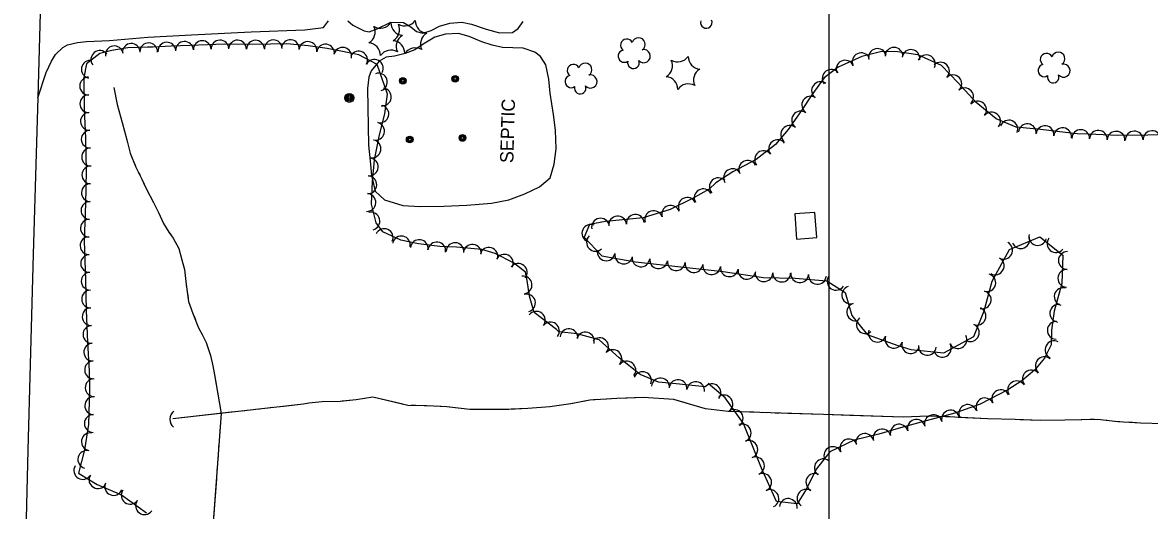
# Model space of a CAD drawing. Extents: x 353423 to 364002, y 127000 to 201942.
# Drawn here: x 362636 to 363144, y 131702 to 131922 of the extents above; entities that cross this region are included whole.
import ezdxf

# ---------------------------------------------------------------- set-up
doc = ezdxf.new("R2010")
doc.units = 0
for name, color, linetype in [('E_DTM_SlopeBottom', 7, 'Continuous'), ('E_DTM_SlopeTop', 7, 'Continuous'), ('E_FEN_Generic', 7, 'Continuous'), ('E_LAND_BrushLine', 7, 'Continuous'), ('E_LAND_TreeLine', 7, 'Continuous'), ('E_MISCPROP', 7, 'Continuous'), ('E_STRUCT_WingWall', 7, 'Continuous'), ('E_UTL_ETransformer', 7, 'Continuous'), ('E_WTR_FlowLine', 7, 'Continuous')]:
    doc.layers.add(name, color=color, linetype=linetype)

msp = doc.modelspace()

# ---------------------------------------------------------------- linework, layer by layer
at = {"layer": 'E_DTM_SlopeBottom'}
msp.add_arc((362707.06, 131743.29), 4.46, 125.7072, 231.9467, dxfattribs=at)
at = {"layer": 'E_DTM_SlopeTop'}
msp.add_lwpolyline([(362645.02, 131959.53), (362643.09, 131888.52), (362640.93, 131817.84), (362638.62, 131729.37), (362636.17, 131630.82)], dxfattribs=at)
at = {"layer": 'E_FEN_Generic'}
msp.add_line((362985.49, 131705.26), (362976.17, 131706.29), dxfattribs=at)
for points in [[(362944.04, 131757.96), (362931.04, 131759.44), (362922.97, 131760.18), (362914.78, 131763.52), (362905.24, 131771.03), (362896.24, 131779.15), (362886.33, 131781.92), (362878.03, 131782.81), (362876.97, 131783.82), (362866.88, 131791.53), (362864.8, 131798.89), (362863.78, 131806.01), (362862.98, 131809.74), (362857.66, 131814.03), (362849.28, 131818.22), (362843.28, 131820.01), (362831.88, 131821.09), (362824.34, 131821.27), (362814.72, 131822.56), (362806.84, 131824.25), (362798.65, 131827.92), (362795.67, 131832.09), (362793.56, 131840.48), (362794.07, 131850.6), (362794.95, 131860.38), (362796, 131865.66), (362797.19, 131871.73), (362799.55, 131881.21), (362800.75, 131890.12), (362796.17, 131903.43), (362787.9, 131907.78), (362778.94, 131909.62), (362773.52, 131910.65), (362765.06, 131911.86), (362755.39, 131912.8), (362748.04, 131912.6), (362738.46, 131912.44), (362727.11, 131912.61), (362719.62, 131912.37), (362711.56, 131912.04), (362703.21, 131911.68), (362694.95, 131911.22), (362692.58, 131911.29), (362683.71, 131910.96), (362676.43, 131909.77), (362671, 131908.37), (362665.04, 131903.7), (362663.88, 131897.55), (362663.99, 131883.38), (362664.56, 131870.12), (362664.91, 131855.41), (362664.57, 131840.54), (362664, 131823.86), (362664.54, 131806.28), (362664.88, 131792.57), (362665.53, 131778), (362666.15, 131765.05), (362666.39, 131756.88), (362665.96, 131741), (362664.05, 131729.65), (362661.39, 131718.99), (362669.79, 131713.93), (362680.84, 131709.29), (362692.04, 131701.21)], [(363160.99, 131872.24), (363143.72, 131871.58), (363130.13, 131871.36), (363117.04, 131872.06), (363111.85, 131872.17), (363106.53, 131872.83), (363095.29, 131874.16), (363084.33, 131875.25), (363075.39, 131878.87), (363066.27, 131886.27), (363058.23, 131895.24), (363050.68, 131902.95), (363040.05, 131907.8), (363030.89, 131909.23), (363023.82, 131909.27), (363014.73, 131907.13), (363004.01, 131902.21), (362997.74, 131897.43), (362992.2, 131889.84), (362987.58, 131882.63), (362981.45, 131874.2), (362975.82, 131867.4), (362967.11, 131860.63), (362956.56, 131854.99), (362948.85, 131850.11), (362945.85, 131847.27), (362938.29, 131842.92), (362928.34, 131838.04), (362916.12, 131834.21), (362899.13, 131832.69), (362891.88, 131831.21), (362889.48, 131825.52), (362897.44, 131817.14), (362912.7, 131814.35), (362934.49, 131812.04), (362952.12, 131810.01), (362970.35, 131807.41), (362984.66, 131807.11), (362998.91, 131805.8), (363007.22, 131800.57), (363010.25, 131790.13), (363017.1, 131781.7), (363031.03, 131776.61), (363036.78, 131774.9), (363051.68, 131773.41), (363065.23, 131780.75), (363069.91, 131792.29), (363073.46, 131805.62), (363081.27, 131819.99), (363095.06, 131825.75), (363105.37, 131817.37), (363105.01, 131804.57), (363101.55, 131792.21), (363100.34, 131783.66), (363100.17, 131776.92), (363097.12, 131770.9), (363092.65, 131765.59), (363086.93, 131760.74), (363080.61, 131756.65), (363068.13, 131750.27), (363056.72, 131746.19), (363041.42, 131742.05), (363032.22, 131739.48), (363022.41, 131736.69), (363011.22, 131733.9), (363000.27, 131728.67), (362994.32, 131720.99), (362989.3, 131711.26), (362985.49, 131705.26)], [(362976.17, 131706.29), (362969.42, 131721.37), (362961.35, 131741.45), (362953.11, 131753.08), (362945.38, 131759.56)]]:
    msp.add_lwpolyline(points, dxfattribs=at)
for centre, radius, start, end in [((362797.58, 131925.58), 5.72, 239.7427, 325.5076), ((362808.02, 131922.32), 5.72, 179.7427, 265.5076), ((362808.56, 131926.56), 5.72, 239.7427, 325.5076), ((362819.01, 131923.29), 5.72, 179.7427, 265.5076), ((362944.59, 131922.45), 2.61, 165.311, 23.2437), ((362789.53, 131918.18), 5.72, 299.7427, 25.5076), ((362800.51, 131919.15), 5.72, 299.7427, 25.5076), ((362821.4, 131912.62), 5.72, 119.7427, 205.5076), ((362677.55, 131907.83), 4.01, 9.3233, 189.3079), ((362685.21, 131908.92), 4.01, 2.0946, 182.0792), ((362693.08, 131909.18), 4.01, 358.3656, 178.3502), ((362701.27, 131909.47), 4.01, 3.2309, 183.2156), ((362709.24, 131909.84), 4.01, 2.4547, 182.4393), ((362717.25, 131910.17), 4.01, 2.325, 182.3096), ((362725.24, 131910.45), 4.01, 1.8802, 181.8648), ((362733.15, 131910.42), 4.01, 359.1293, 179.114), ((362741.23, 131910.39), 4.01, 0.9938, 180.9785), ((362749.27, 131910.54), 4.01, 1.5752, 181.5599), ((362757.01, 131910.54), 4.01, 354.4502, 174.4349), ((362764.89, 131909.77), 4.01, 351.815, 171.7997), ((362772.82, 131908.63), 4.01, 351.815, 171.7997), ((362791.92, 131907.5), 5.72, 359.7427, 85.5076), ((362802.9, 131908.48), 5.72, 359.7427, 85.5076), ((362810.42, 131911.64), 5.72, 119.7427, 205.5076), ((362908.67, 131912.18), 2.78, 25.9259, 233.6989), ((362914.03, 131912.59), 2.97, 302.955, 164.1889), ((362671.02, 131905.73), 4.01, 38.1602, 218.1449), ((362780.57, 131907.14), 4.01, 348.4163, 168.4009), ((362787.78, 131905.48), 4.01, 332.2802, 152.2649), ((362802.36, 131904.23), 5.72, 59.7427, 145.5076), ((362813.35, 131905.21), 5.72, 59.7427, 145.5076), ((362907.63, 131907.23), 2.78, 102.6029, 303.614), ((362916.36, 131907.21), 2.97, 220.6058, 103.5791), ((362931.66, 131910.34), 5.72, 239.7427, 325.5076), ((362942.11, 131907.07), 5.72, 179.7427, 265.5076), ((363014.45, 131904.69), 4.01, 24.6426, 204.6273), ((363021.78, 131906.63), 4.01, 13.2461, 193.2308), ((363029.24, 131907.14), 4.01, 359.7161, 179.7008), ((363036.86, 131906.17), 4.01, 351.1201, 171.1048), ((363043.83, 131903.77), 4.01, 335.4785, 155.4631), ((363098.02, 131905.7), 2.78, 25.9259, 233.6989), ((363103.37, 131906.1), 2.97, 302.955, 164.1889), ((362666.72, 131901.28), 4.01, 79.2529, 259.2376), ((362794.87, 131901.75), 4.01, 332.2802, 152.2649), ((362884.65, 131900.74), 2.78, 25.9259, 233.6989), ((362890.01, 131901.14), 2.97, 302.955, 164.1889), ((362911.7, 131904.25), 2.61, 165.311, 23.2437), ((362923.61, 131902.93), 5.72, 299.7427, 25.5076), ((363007.17, 131901.35), 4.01, 24.6426, 204.6273), ((363050.19, 131900.45), 4.01, 314.4182, 134.4029), ((363096.98, 131900.74), 2.78, 102.6029, 303.614), ((363105.7, 131900.73), 2.97, 220.6058, 103.5791), ((362666.01, 131893.75), 4.01, 90.4805, 270.4652), ((362796.68, 131895.52), 4.01, 288.9782, 108.9629), ((362883.61, 131895.78), 2.78, 102.6029, 303.614), ((362892.34, 131895.77), 2.97, 220.6058, 103.5791), ((362926.01, 131892.26), 5.72, 359.7427, 85.5076), ((362944.5, 131896.4), 5.72, 119.7427, 205.5076), ((363000.91, 131897.21), 4.01, 37.3573, 217.342), ((363055.8, 131894.72), 4.01, 314.4182, 134.4029), ((363101.05, 131897.76), 2.61, 165.311, 23.2437), ((362798.46, 131888.83), 4.01, 262.3444, 82.3291), ((362887.68, 131892.8), 2.61, 165.311, 23.2437), ((362936.45, 131888.99), 5.72, 59.7427, 145.5076), ((362996.11, 131891.64), 4.01, 53.8692, 233.8538), ((363061.13, 131888.86), 4.01, 311.8806, 131.8653), ((362666.07, 131885.74), 4.01, 90.4805, 270.4652), ((362991.67, 131885.13), 4.01, 57.3733, 237.358), ((363067.01, 131882.97), 4.01, 320.96, 140.9446), ((362666.33, 131877.8), 4.01, 92.4528, 272.4374), ((362797.37, 131881.13), 4.01, 256.0368, 76.0215), ((362987.1, 131878.4), 4.01, 53.9726, 233.9573), ((363073.24, 131877.92), 4.01, 320.96, 140.9446), ((362795.43, 131873.35), 4.01, 256.0368, 76.0215), ((363081.04, 131874.32), 4.01, 337.9338, 157.9185), ((363089.41, 131872.63), 4.01, 354.3105, 174.2952), ((362666.67, 131869.75), 4.01, 91.3588, 271.3435), ((362982.24, 131871.87), 4.01, 50.3806, 230.3653), ((363097.34, 131871.8), 4.01, 353.2893, 173.2739), ((363105.3, 131870.86), 4.01, 353.2893, 173.2739), ((363113.47, 131870.04), 4.01, 358.7288, 178.7134), ((363121.41, 131869.72), 4.01, 356.9409, 176.9255), ((363129.41, 131869.29), 4.01, 356.9409, 176.9255), ((363137.57, 131869.38), 4.01, 0.9478, 180.9325), ((363145.63, 131869.55), 4.01, 2.2054, 182.1901), ((362793.81, 131865.4), 4.01, 258.7165, 78.7012), ((362976.73, 131865.45), 4.01, 37.8808, 217.8655), ((362666.86, 131861.74), 4.01, 91.3588, 271.3435), ((362792.56, 131857.27), 4.01, 264.8661, 84.8507), ((362970.4, 131860.53), 4.01, 37.8808, 217.8655), ((362666.97, 131853.63), 4.01, 88.6866, 268.6713), ((362956.39, 131852.4), 4.01, 32.3445, 212.3292), ((362963.27, 131856.19), 4.01, 28.1337, 208.1183), ((362791.9, 131849.2), 4.01, 267.1348, 87.1195), ((362949.99, 131848.29), 4.01, 43.3985, 223.3832), ((362666.78, 131845.62), 4.01, 88.6866, 268.6713), ((362943.16, 131843.3), 4.01, 29.8992, 209.8838), ((362666.56, 131837.58), 4.01, 88.0596, 268.0443), ((362791.5, 131841.2), 4.01, 267.1348, 87.1195), ((362935.98, 131839.45), 4.01, 26.1519, 206.1366), ((362793.33, 131832.79), 4.01, 284.1081, 104.0928), ((362912.57, 131831.78), 4.01, 5.1085, 185.0931), ((362920.81, 131833.48), 4.01, 17.4276, 197.4123), ((362928.46, 131835.88), 4.01, 17.4276, 197.4123), ((362666.29, 131829.57), 4.01, 88.0596, 268.0443), ((362892.52, 131827.32), 4.01, 67.2078, 247.1925), ((362896.88, 131830.09), 4.01, 11.5104, 191.4951), ((362904.58, 131831.07), 4.01, 5.1085, 185.0931), ((362666.16, 131821.7), 4.01, 91.7831, 271.7678), ((362799.29, 131825.34), 4.01, 335.8384, 155.8231), ((362807.06, 131822.06), 4.01, 347.8722, 167.8569), ((362894.58, 131823.21), 4.01, 133.5008, 313.4855), ((363086.45, 131824.43), 4.01, 202.6886, 22.6733), ((363094.03, 131825.83), 4.01, 166.1442, 346.1289), ((362815.07, 131820.39), 4.01, 352.4232, 172.4078), ((362823.01, 131819.34), 4.01, 352.4232, 172.4078), ((362831.24, 131819.01), 4.01, 358.5931, 178.5777), ((362839.08, 131818.3), 4.01, 354.6285, 174.6132), ((362846.5, 131816.86), 4.01, 343.375, 163.3597), ((363078.7, 131819.65), 4.01, 241.471, 61.4557), ((363102.26, 131822.6), 4.01, 140.8973, 320.882), ((362666.41, 131813.69), 4.01, 91.7831, 271.7678), ((362853.48, 131813.78), 4.01, 333.4207, 153.4054), ((362899.43, 131818.91), 4.01, 169.6503, 349.635), ((362907.32, 131817.47), 4.01, 169.6503, 349.635), ((362915.07, 131816.21), 4.01, 173.9679, 353.9525), ((362923.04, 131815.36), 4.01, 173.9679, 353.9525), ((363074.87, 131812.61), 4.01, 241.471, 61.4557), ((363107.4, 131815), 4.01, 88.4152, 268.3998), ((362859.76, 131809.64), 4.01, 321.1343, 141.119), ((362931.01, 131814.52), 4.01, 173.9679, 353.9525), ((362938.99, 131813.64), 4.01, 173.4415, 353.4262), ((362946.96, 131812.72), 4.01, 173.4415, 353.4262), ((362954.97, 131811.73), 4.01, 171.8666, 351.8512), ((362962.9, 131810.59), 4.01, 171.8666, 351.8512), ((363107.18, 131806.99), 4.01, 88.4152, 268.3998), ((362666.66, 131805.67), 4.01, 91.4318, 271.4165), ((362861.95, 131803.98), 4.01, 278.1502, 98.1348), ((362970.58, 131809.5), 4.01, 178.8425, 358.8272), ((362978.6, 131809.34), 4.01, 178.8425, 358.8272), ((362986.75, 131809.03), 4.01, 174.7578, 354.7425), ((362994.73, 131808.3), 4.01, 174.7578, 354.7425), ((363003.1, 131805.65), 4.01, 147.8211, 327.8057), ((363071.12, 131805), 4.01, 255.1025, 75.0871), ((362666.86, 131797.65), 4.01, 91.4318, 271.4165), ((363009.75, 131799.41), 4.01, 106.1551, 286.1397), ((363069.06, 131797.26), 4.01, 255.1025, 75.0871), ((363105.54, 131798.68), 4.01, 74.3628, 254.3475), ((362863.48, 131795.84), 4.01, 285.8028, 105.7875), ((363011.97, 131791.71), 4.01, 106.1551, 286.1397), ((363103.53, 131791.21), 4.01, 81.9301, 261.9148), ((362667.11, 131789.68), 4.01, 92.5308, 272.5155), ((362867.94, 131788.08), 4.01, 322.6181, 142.6028), ((363066.68, 131789.89), 4.01, 247.9388, 67.9235), ((362667.46, 131781.68), 4.01, 92.5308, 272.5155), ((362874.31, 131783.21), 4.01, 322.6181, 142.6028), ((363016.28, 131786.04), 4.01, 129.0875, 309.0721), ((363063.67, 131782.47), 4.01, 247.9388, 67.9235), ((363102.43, 131783.52), 4.01, 88.6138, 268.5985), ((362882.59, 131780.21), 4.01, 353.9048, 173.8895), ((362890.07, 131778.7), 4.01, 344.3817, 164.3664), ((362896.47, 131776.12), 4.01, 317.9575, 137.9422), ((363021.7, 131782.25), 4.01, 159.9523, 339.9369), ((363029.22, 131779.5), 4.01, 159.9523, 339.9369), ((363058.07, 131779.26), 4.01, 208.4276, 28.4122), ((362667.84, 131773.68), 4.01, 92.7838, 272.7685), ((362902.42, 131770.76), 4.01, 317.9575, 137.9422), ((363036.73, 131777.1), 4.01, 163.4538, 343.4385), ((363044.3, 131776.26), 4.01, 174.3024, 354.2871), ((363051.02, 131775.44), 4.01, 208.4276, 28.4122), ((363101.43, 131774.75), 4.01, 63.1085, 243.0931), ((362668.22, 131765.68), 4.01, 92.7838, 272.7685), ((362908.74, 131765.61), 4.01, 321.785, 141.7696), ((363097.03, 131767.54), 4.01, 49.8692, 229.8539), ((362915.82, 131760.83), 4.01, 337.8526, 157.8373), ((363091.18, 131761.6), 4.01, 40.3297, 220.3144), ((362668.47, 131757.63), 4.01, 91.6689, 271.6535), ((362923.92, 131757.99), 4.01, 354.7146, 174.6993), ((362931.85, 131757.23), 4.01, 353.503, 173.4877), ((362939.82, 131756.32), 4.01, 353.503, 173.4877), ((362947.11, 131755.38), 4.01, 320.0253, 140.0099), ((363084.53, 131756.68), 4.01, 32.9287, 212.9134), ((362952.52, 131750.29), 4.01, 305.351, 125.3357), ((363077.37, 131752.64), 4.01, 27.0955, 207.0802), ((362668.29, 131749.5), 4.01, 88.4488, 268.4335), ((363062.51, 131746.03), 4.01, 19.6806, 199.6652), ((363070.24, 131748.99), 4.01, 27.0955, 207.0802), ((362668.07, 131741.49), 4.01, 88.4488, 268.4335), ((362957.16, 131743.75), 4.01, 305.351, 125.3357), ((363047, 131741.39), 4.01, 15.1249, 195.1096), ((363054.74, 131743.48), 4.01, 15.1249, 195.1096), ((362960.79, 131737.23), 4.01, 291.8809, 111.8655), ((363023.87, 131734.92), 4.01, 15.8751, 195.8598), ((363031.58, 131737.12), 4.01, 15.8751, 195.8598), ((363039.29, 131739.28), 4.01, 15.6425, 195.6272), ((362666.79, 131733.28), 4.01, 80.4831, 260.4678), ((363008.9, 131730.46), 4.01, 25.5272, 205.5119), ((363016.04, 131732.94), 4.01, 14.0186, 194.0033), ((362665.12, 131725.28), 4.01, 75.9739, 255.9586), ((362963.78, 131729.79), 4.01, 291.8809, 111.8655), ((363001.66, 131727.01), 4.01, 25.5272, 205.5119), ((362966.76, 131722.35), 4.01, 291.8809, 111.8655), ((362997.35, 131721.48), 4.01, 52.2371, 232.2218), ((362663.33, 131720.27), 4.01, 148.9477, 328.9324), ((362970.01, 131714.93), 4.01, 294.1451, 114.1298), ((362993.54, 131714.9), 4.01, 62.7219, 242.7066), ((362670.19, 131716.13), 4.01, 148.9477, 328.9324), ((362677.26, 131713.06), 4.01, 157.2139, 337.1986), ((362684.7, 131709.08), 4.01, 144.1951, 324.1797), ((362973.28, 131707.62), 4.01, 294.1451, 114.1298), ((362989.55, 131707.74), 4.01, 57.5891, 237.5738), ((362691.2, 131704.39), 4.01, 144.1951, 324.1797), ((362981.54, 131703.59), 4.01, 353.6931, 173.6778)]:
    msp.add_arc(centre, radius, start, end, dxfattribs=at)
at = {"layer": 'E_LAND_BrushLine'}
for centre, radius in [((362783.56, 131888.4), 2.02), ((362783.54, 131888.4), 1.52), ((362783.58, 131888.41), 1.01), ((362783.57, 131888.41), 0.502)]:
    msp.add_circle(centre, radius, dxfattribs=at)
at = {"layer": 'E_LAND_TreeLine'}
msp.add_line((363000, 131000), (363000, 133500), dxfattribs=at)
at = {"layer": 'E_MISCPROP'}
for points in [[(362643.08, 131888.49), (362646.89, 131899.91), (362649.21, 131905.01), (362651.09, 131908.01), (362654.31, 131911.1), (362656.44, 131912.26), (362660.94, 131913.42), (362665.09, 131913.76), (362675.35, 131914.29), (362692.68, 131915.83), (362712.35, 131916.82), (362739.33, 131918.16), (362763.45, 131919.17), (362771.93, 131920.21), (362774.13, 131923.22)], [(362782.88, 131923.1), (362785.2, 131921.23), (362790.29, 131918.68), (362792.57, 131918.17), (362796.15, 131919.51), (362802.36, 131922.49), (362807.95, 131922.39), (362811.34, 131920.42), (362813.8, 131918.29), (362816.65, 131917.61), (362820.52, 131918.79), (362824.29, 131920.79), (362828.93, 131922.15), (362834.24, 131922.49), (362838.73, 131921.65), (362845.32, 131919.41), (362851.29, 131917.81), (362857.21, 131917.96), (362859.79, 131919.75), (362862.04, 131922.87)]]:
    msp.add_lwpolyline(points, dxfattribs=at)
at = {"layer": 'E_STRUCT_WingWall'}
for points in [[(362677.37, 131893.01), (362678.9, 131885.4), (362681.05, 131877.22), (362683.21, 131869.49), (362684.71, 131863.4), (362687.31, 131857.16), (362689.93, 131851.74), (362692.01, 131847.16), (362695.22, 131841.19), (362697.44, 131836.64), (362699.68, 131831.69), (362702.14, 131827.81), (362704.05, 131825.03), (362706.6, 131820.38), (362708.04, 131815.29), (362709.2, 131810.99), (362709.94, 131804.24), (362711.1, 131796.52), (362713.02, 131791.12), (362715.56, 131784.61), (362717.13, 131781.6), (362719.05, 131778.08), (362721, 131772.17), (362721.93, 131767.47), (362722.69, 131763.38), (362725.72, 131746.02), (362721.75, 131690.74)], [(362677.37, 131893.01), (362678.9, 131885.4), (362681.05, 131877.22), (362683.21, 131869.49), (362683.56, 131868.07)], [(362684.41, 131864.62), (362684.71, 131863.4), (362684.91, 131862.93)], [(362686.25, 131859.69), (362686.93, 131858.07)], [(362688.4, 131854.9), (362689.16, 131853.33)], [(362690.66, 131850.13), (362692.01, 131847.16), (362695.22, 131841.19), (362697.44, 131836.64), (362699.68, 131831.69), (362702.14, 131827.81), (362702.29, 131827.6)], [(362702.29, 131827.6), (362704.05, 131825.03), (362706.6, 131820.38), (362708.04, 131815.29), (362709.2, 131810.99), (362709.94, 131804.24), (362710.04, 131803.54)], [(362710.57, 131800.05), (362710.83, 131798.3)], [(362711.68, 131794.88), (362712.28, 131793.21)], [(362713.51, 131789.88), (362714.14, 131788.24)], [(362715.42, 131784.96), (362715.56, 131784.61), (362717.13, 131781.6), (362719.05, 131778.08), (362721, 131772.17), (362721.93, 131767.47), (362722.69, 131763.38), (362723.14, 131760.82)], [(362723.14, 131760.82), (362725.72, 131746.02), (362724.99, 131735.87)], [(363150.84, 131741.31), (363140.41, 131741.69), (363130.26, 131742.3), (363120.98, 131743.29), (363106.36, 131743), (363095.27, 131742.81), (363083.86, 131743.25), (363071.39, 131743.62), (363056.73, 131744.33), (363044.86, 131744.8), (363033.31, 131744.34), (362997.41, 131745.5), (362954.46, 131746.92), (362944.16, 131748.15), (362929.89, 131752.3), (362916.29, 131753.24), (362904.28, 131752.76), (362891.99, 131752.01), (362883.46, 131750.31), (362874, 131749.01), (362864.07, 131748.28), (362855.53, 131747.82), (362847.84, 131747.74), (362837.87, 131747.74), (362827.52, 131749.05), (362818.59, 131749.39), (362809.91, 131749.67), (362794.24, 131753.29), (362786.61, 131752.12), (362779.4, 131751.43), (362771.3, 131751.24), (362765.27, 131750.62), (362762.88, 131750.2), (362703.96, 131743.57)], [(362780.38, 131751.53), (362779.4, 131751.43), (362771.3, 131751.24), (362765.27, 131750.62), (362762.88, 131750.2), (362752.66, 131749.05)], [(362807.73, 131750.17), (362794.24, 131753.29), (362786.61, 131752.12), (362780.38, 131751.53)], [(362813.44, 131749.55), (362811.52, 131749.62)], [(362819.2, 131749.36), (362818.59, 131749.39), (362817.28, 131749.43)], [(362824.97, 131749.15), (362823.04, 131749.22)], [(362884.32, 131750.48), (362883.46, 131750.31), (362874, 131749.01), (362864.07, 131748.28), (362856.59, 131747.88)], [(362889.97, 131751.61), (362888.09, 131751.24)], [(362895.69, 131752.24), (362893.77, 131752.12)], [(362901.44, 131752.59), (362899.52, 131752.47)], [(362932.96, 131751.41), (362929.89, 131752.3), (362916.29, 131753.24), (362905.28, 131752.8)], [(362960.28, 131746.72), (362954.46, 131746.92), (362944.16, 131748.15), (362932.96, 131751.41)], [(362731.65, 131746.68), (362703.96, 131743.57)], [(362737.38, 131747.33), (362735.47, 131747.11)], [(362743.11, 131747.98), (362741.2, 131747.76)], [(362748.84, 131748.62), (362746.93, 131748.4)], [(362856.59, 131747.88), (362855.53, 131747.82), (362847.84, 131747.74), (362837.87, 131747.74), (362828.8, 131748.89)], [(362966.05, 131746.53), (362964.12, 131746.6)], [(362971.81, 131746.34), (362969.89, 131746.4)], [(362977.57, 131746.15), (362975.65, 131746.21)], [(363009.27, 131745.11), (362997.41, 131745.5), (362981.41, 131746.02)], [(363037.11, 131744.49), (363033.31, 131744.34), (363009.27, 131745.11)], [(363042.88, 131744.72), (363040.96, 131744.64)], [(363048.63, 131744.65), (363046.72, 131744.72)], [(363054.39, 131744.42), (363052.47, 131744.49)], [(363086.08, 131743.16), (363083.86, 131743.25), (363071.39, 131743.62), (363058.23, 131744.25)], [(363113.93, 131743.15), (363106.36, 131743), (363095.27, 131742.81), (363086.08, 131743.16)], [(363119.7, 131743.27), (363117.78, 131743.23)], [(363125.44, 131742.81), (363123.53, 131743.02)], [(363131.17, 131742.24), (363130.26, 131742.3), (363129.26, 131742.4)], [(363162.82, 131740.27), (363150.84, 131741.31), (363140.41, 131741.69), (363135.01, 131742.01)], [(362724.74, 131732.34), (362724.61, 131730.58)], [(362724.36, 131727.05), (362724.23, 131725.29)], [(362723.98, 131721.77), (362723.85, 131720)], [(362723.6, 131716.48), (362721.76, 131690.92)]]:
    msp.add_lwpolyline(points, dxfattribs=at)
at = {"layer": 'E_UTL_ETransformer'}
msp.add_lwpolyline([(362792.18, 131867.09), (362792.95, 131859.94), (362793.5, 131853.32), (362795.17, 131846.3), (362799.37, 131842.33), (362807.69, 131839.86), (362815.46, 131839.44), (362826.12, 131839.54), (362836.58, 131839.97), (362847.62, 131840.95), (362855.44, 131842.32), (362862.69, 131845.13), (362869.33, 131848.19), (362874.12, 131852.31), (362875.93, 131858.5), (362876.87, 131865.46), (362876.63, 131873.77), (362875.66, 131880.91), (362874.23, 131890.57), (362873.57, 131896.81), (362872.22, 131903.33), (362869.82, 131907.14), (362867.26, 131909.03), (362861.91, 131910.87), (362857.3, 131911.03), (362852.69, 131911.11), (362847.98, 131912.17), (362843.3, 131913.72), (362837.67, 131916.04), (362832.84, 131917.47), (362826.9, 131917.18), (362822.19, 131915.72), (362816.85, 131912.59), (362813.06, 131910.08), (362808.69, 131908.42), (362803.88, 131907.18), (362800.11, 131906.72), (362796.98, 131904.92), (362793.4, 131900.57), (362792.32, 131897.72), (362791.76, 131892.64), (362792.18, 131867.09)], dxfattribs=at)
for centre, radius in [((362807.67, 131896.07), 1.5), ((362807.67, 131896.07), 1.22), ((362807.69, 131896.06), 0.968), ((362807.69, 131896.04), 0.605), ((362831.33, 131897.02), 1.5), ((362831.33, 131897.03), 1.22), ((362831.34, 131897.02), 0.968), ((362831.35, 131896.99), 0.605), ((362810.79, 131869.61), 1.5), ((362834.6, 131870.32), 1.5), ((362834.6, 131870.33), 1.22), ((362834.61, 131870.32), 0.968), ((362810.8, 131869.61), 1.22), ((362810.81, 131869.6), 0.968), ((362810.82, 131869.58), 0.605), ((362834.62, 131870.29), 0.605)]:
    msp.add_circle(centre, radius, dxfattribs=at)
at = {"layer": 'E_WTR_FlowLine'}
msp.add_lwpolyline([(362984.49, 131836.04), (362985.3, 131824.69), (362994.37, 131825.33), (362993.56, 131836.68)], close=True, dxfattribs=at)

# ---------------------------------------------------------------- texts
at = {"layer": 'E_UTL_ETransformer'}
msp.add_text('SEPTIC', height=6, rotation=88.4042, dxfattribs=at).set_placement((362857.53, 131858.93))

doc.saveas('drawing.dxf')
